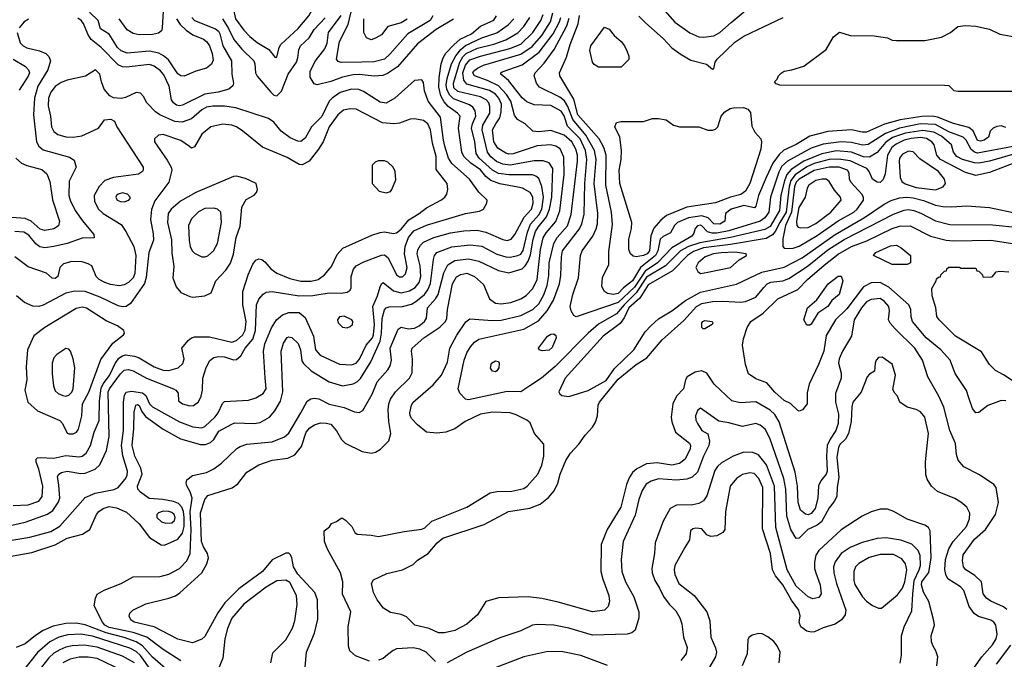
# Model space of a CAD drawing. Extents: x 997028 to 1115134, y 536408 to 618974.
# Tile 389 of 473: x 1058568 to 1065145, y 604168 to 608440. Entities that reach past the tile are written whole.
import ezdxf

# ---------------------------------------------------------------- set-up
doc = ezdxf.new("R2010")
doc.units = 0

msp = doc.modelspace()

# ---------------------------------------------------------------- linework, layer by layer
at = {"layer": '0CON10XD'}
for points in [[(1060275, 608186.2), (1060285, 608188.8), (1060301.8, 608255), (1060312.9, 608275), (1060428.7, 608381.3), (1060498.2, 608465), (1060532.7, 608525), (1060540.8, 608565), (1060530, 608615), (1060505, 608651.9), (1060465, 608674.5), (1060425, 608673.8), (1060275.6, 608614.4), (1060085, 608579), (1060030.8, 608545), (1060005.3, 608515), (1060000.5, 608485), (1060008.8, 608445), (1060065, 608370.4), (1060105, 608327.7), (1060155, 608286.8), (1060230.9, 608240.9), (1060275, 608186.2)], [(1062794.1, 608594.1), (1062945, 608422.1), (1063045, 608351.8), (1063105, 608326.2), (1063135, 608323.2), (1063205, 608332.2), (1063245.2, 608354.8), (1063320.1, 608419.9), (1063469.4, 608545)], [(1059528, 608535), (1059520.5, 608385), (1059515, 608366.2), (1059495, 608350.5), (1059455, 608341.1), (1059365, 608337.5), (1059325, 608347.1), (1059285, 608371.1), (1059232.7, 608445)], [(1061326.9, 608465), (1061309.2, 608435), (1061159.6, 608345), (1061040.8, 608209.2), (1061005, 608177.1), (1060935, 608158.4), (1060853.2, 608156.8), (1060715, 608152.8), (1060695, 608159.4), (1060684.5, 608175), (1060705, 608294.4), (1060761.9, 608408.1), (1060790.8, 608529.2)], [(1058448, 604952), (1058635, 604984.3), (1058775, 605020.7), (1058835, 605056.7), (1059005, 605249.6), (1059072.7, 605277.3), (1059199, 605301), (1059225, 605316.4), (1059272, 605372), (1059285.7, 605395), (1059288.4, 605425), (1059256.6, 605526.6), (1059248.3, 605595), (1059262.1, 605695), (1059260.4, 605885), (1059268.1, 605931.9), (1059278.9, 605951.1), (1059315, 605957.8), (1059387, 605947), (1059409.7, 605929.7), (1059434.6, 605874.6), (1059455, 605853.8), (1059635, 605753.2), (1059725, 605720.6), (1059785, 605714.6), (1059805, 605722.3), (1059873.4, 605786.6), (1059893.8, 605815), (1059923, 605877), (1059935, 605889.2), (1060095, 605899.2), (1060145, 605913.8), (1060195, 605942.7), (1060214.6, 605975), (1060207.5, 606047.5), (1060195.3, 606225), (1060205.3, 606275), (1060248.9, 606381.1), (1060283.6, 606435), (1060322.2, 606467.8), (1060365, 606483.6), (1060435, 606483.9), (1060475, 606450.9), (1060530.3, 606325), (1060544.7, 606235), (1060575, 606199.6), (1060705, 606138.7), (1060785, 606134.1), (1060815, 606146.7), (1060838, 606172), (1060882.9, 606265), (1060924, 606315), (1060931.8, 606335), (1060936.7, 606405), (1060926.6, 606525), (1060957, 606595), (1060974.6, 606654.6), (1060984.1, 606675.9), (1060995, 606684.4), (1061065, 606628.6), (1061115, 606615.7), (1061172.1, 606627.9), (1061209.1, 606650.9), (1061235.2, 606685), (1061246.7, 606725), (1061243.3, 606795), (1061223.3, 606875), (1061226.9, 606903.1), (1061245.6, 606934.4), (1061265.9, 606954.1), (1061335, 606985.7), (1061445, 607015.3), (1061535, 607029), (1061624.1, 607034.1), (1061681.4, 607021.4), (1061795, 606971.1), (1061825, 606965.4), (1061851.1, 606975), (1061875.2, 607004.8), (1061938.4, 607121.6), (1061986.6, 607175), (1061996.7, 607215), (1061994.6, 607255), (1061976.7, 607285), (1061925.7, 607315), (1061895, 607321.9), (1061775, 607343), (1061715, 607365.6), (1061681.5, 607391.5), (1061645, 607436.1), (1061580.8, 607480.8), (1061534, 607525), (1061521.6, 607555), (1061499.5, 607715), (1061509.6, 607795), (1061492.3, 607815), (1061430.3, 607860.3), (1061402.2, 607892.2), (1061381.6, 607931.6), (1061368.3, 607988.3), (1061368.8, 608051.2), (1061382.7, 608145), (1061396.1, 608185), (1061414.5, 608215.5), (1061467.5, 608272.5), (1061511, 608309), (1061586.3, 608345), (1061645, 608396.6), (1061735, 608436.4), (1061753.8, 608465)], [(1059616.2, 608445), (1059638.6, 608408.6), (1059679.8, 608369.8), (1059725, 608338.2), (1059795, 608309.7), (1059815.9, 608295), (1059834.8, 608265), (1059853.7, 608215), (1059860.9, 608169.1), (1059848.3, 608141.7), (1059815, 608116.6), (1059743.8, 608095), (1059667.2, 608062.8), (1059645, 608064.6), (1059625, 608077.1), (1059560.8, 608170.8), (1059529, 608199), (1059496.3, 608216.3), (1059435, 608230.4), (1059285, 608216.8), (1059245, 608230.8), (1059221.1, 608255), (1059165, 608342.9), (1059108.3, 608378.3), (1059091.5, 608435), (1059035, 608490.9)], [(1059775, 605146.2), (1059804.1, 605235), (1059825, 605261.1), (1059987, 605313), (1060025, 605340.8), (1060085, 605416.9), (1060164.2, 605465.8), (1060255, 605496.8), (1060357.8, 605512.2), (1060406, 605534), (1060450, 605590), (1060480.4, 605685), (1060506.4, 605713.6), (1060537.1, 605735), (1060576.7, 605746.7), (1060616, 605746), (1060645, 605737.9), (1060684.3, 605694.3), (1060717.5, 605635), (1060741.7, 605611.7), (1060855.6, 605555.6), (1060915, 605544.2), (1060945, 605552), (1060978.1, 605571.9), (1061033.4, 605626.6), (1061046.5, 605675), (1061033.8, 605756.2), (1061028.8, 605835), (1061034.1, 605875), (1061045.3, 605905), (1061077.1, 605955), (1061171.8, 606045), (1061189.8, 606080.2), (1061192.6, 606172.6), (1061184.5, 606225), (1061189.5, 606245), (1061267.5, 606315), (1061373.7, 606386.3), (1061411.5, 606425), (1061421.5, 606445), (1061425.4, 606505), (1061459.8, 606675), (1061485, 606723.1), (1061515, 606738.1), (1061555, 606746.3), (1061606.4, 606725), (1061665, 606671.1), (1061706.2, 606576.2), (1061745.9, 606545.9), (1061785, 606542.4), (1061848.8, 606551.2), (1061914.4, 606575), (1061951.6, 606598.4), (1061995.6, 606644.4), (1062024.7, 606705), (1062046.7, 606905), (1062065, 606982.5), (1062085, 607017.1), (1062148, 607092), (1062175.8, 607164.2), (1062204, 607405), (1062202.4, 607522.4), (1062178.1, 607578.1), (1062149.2, 607595), (1062113.7, 607603.7), (1062025, 607596.2), (1061865, 607543.5), (1061835, 607542), (1061815, 607548.2), (1061761.6, 607581.6), (1061734.5, 607625), (1061726.5, 607705), (1061747.6, 607745), (1061774, 607785), (1061784.8, 607825), (1061785.2, 607875), (1061769.2, 607915), (1061745, 607941.9), (1061705, 607965.8), (1061555, 608008.1), (1061534.9, 608034.9), (1061527.5, 608085), (1061545, 608136.2), (1061575, 608171.4), (1061645, 608197.2), (1061842.8, 608247.2), (1061915, 608277.2), (1061996.5, 608353.5), (1062050, 608435), (1062063.4, 608475)], [(1061465, 608444.1), (1061350.4, 608375), (1061225, 608278.7), (1061091.8, 608125), (1061025, 608079.7), (1060993.7, 608066.3), (1060935, 608062.5), (1060835, 608073.8), (1060795, 608072.5), (1060725, 608056.5), (1060645, 608026.2), (1060555, 608005.6), (1060535, 608010.8), (1060507.1, 608055), (1060508.2, 608095), (1060544, 608166), (1060605.8, 608245), (1060622.2, 608282.2), (1060630.5, 608355), (1060715, 608467.9)], [(1060905, 604156.2), (1060810.8, 604190.8), (1060773.3, 604225), (1060763.8, 604255), (1060762, 604385), (1060780.6, 604485), (1060723.8, 604603.8), (1060726.7, 604685), (1060711.4, 604745), (1060624.1, 604904.1), (1060603.3, 604955), (1060602.5, 605025), (1060636.4, 605053.6), (1060650, 605075), (1060685, 605087.5), (1060715, 605110), (1060725, 605110), (1060745, 605096.7), (1060786.7, 605055), (1060807.5, 605015), (1060823, 605003), (1060915, 604997.5), (1060965, 604988.1), (1061135, 605022.5), (1061255, 605036.9), (1061275, 605045.7), (1061319.8, 605090.2), (1061555, 605184.4), (1061710.7, 605279.3), (1061755, 605288.5), (1061855, 605290.4), (1061935, 605308.8), (1061957.8, 605325), (1062029.1, 605405), (1062054.5, 605465), (1062069.5, 605525), (1062069.2, 605605), (1062007.5, 605675), (1061977.9, 605747.9), (1061955.5, 605765.5), (1061885, 605801.2), (1061845, 605814.7), (1061725, 605819.3), (1061645, 605805.4), (1061543.6, 605756.4), (1061475, 605706.9), (1061415, 605684.4), (1061355, 605678.9), (1061285, 605685.6), (1061224.7, 605734.7), (1061186.9, 605775), (1061175.6, 605795), (1061174.5, 605815), (1061184.4, 605865), (1061196.9, 605885), (1061329.9, 606000.1), (1061384.8, 606065.2), (1061425, 606152), (1061440.4, 606245), (1061487.8, 606332.2), (1061548.7, 606421.3), (1061575, 606442.2), (1061725, 606430.7), (1061785, 606433.2), (1061915, 606464.7), (1061995, 606504.2), (1062035, 606542.7), (1062068.3, 606601.7), (1062090.5, 606665), (1062101.7, 606731.7), (1062104.8, 606815), (1062134.8, 606945), (1062157.7, 606985), (1062226.2, 607063.8), (1062251.4, 607138.6), (1062294.4, 607495), (1062292.8, 607535), (1062283, 607575), (1062255.6, 607625), (1062205, 607667.9), (1062115, 607700.6), (1062035, 607691.4), (1061995.7, 607695.7), (1061945, 607743.8), (1061893.1, 607773.1), (1061872.7, 607802.7), (1061848.7, 607895), (1061820, 607939.9), (1061765, 607998.9), (1061693, 608033), (1061606.8, 608065), (1061594.7, 608084.7), (1061599.3, 608095), (1061625, 608115.7), (1061665.6, 608135), (1061915, 608209.2), (1061990.1, 608259.9), (1062056.6, 608333.4), (1062113.9, 608425), (1062128, 608485)], [(1065155, 607720), (1065125, 607730.7), (1065095, 607726.8), (1065070, 607715), (1065051.2, 607695), (1065040, 607655), (1065010, 607635), (1064985, 607627.7), (1064965, 607632.3), (1064936.6, 607696.6), (1064909, 607719), (1064805, 607746.1), (1064697.9, 607787.9), (1064665, 607794.3), (1064593.6, 607793.6), (1064448.4, 607771.6), (1064345, 607743), (1064225, 607688.4), (1064195, 607688.6), (1064123.8, 607703.8), (1063965, 607693.5), (1063845, 607661), (1063755, 607605.8), (1063672.8, 607567.2), (1063641.7, 607538.3), (1063599.6, 607480.4), (1063553.5, 607385), (1063503, 607265), (1063485.9, 607194.1), (1063476.2, 607183.8), (1063405, 607198.3), (1063319.5, 607175), (1063282.5, 607145), (1063277.5, 607095), (1063245, 607073.1), (1063205, 607075.3), (1063166, 607116), (1063125, 607130.1), (1063034.7, 607115.3), (1062961.1, 607085), (1062941.8, 607065), (1062914.7, 607015.3), (1062865, 606991.5), (1062846.8, 606975), (1062831.2, 606895), (1062813.9, 606865), (1062714.4, 606785.6), (1062661.8, 606695), (1062601.5, 606648.5), (1062565, 606611.6), (1062533.6, 606603.6), (1062495, 606610.8), (1062473.4, 606623.4), (1062457.2, 606657.2), (1062461.8, 606718.2), (1062502.9, 606805), (1062502.4, 606892.4), (1062527.4, 607072.6), (1062520.2, 607155), (1062483.1, 607335), (1062486, 607535), (1062470.8, 607585), (1062438.7, 607645), (1062297, 607805), (1062269.9, 607909.9), (1062175.5, 608065), (1062173.8, 608085), (1062221.2, 608188.8), (1062243.9, 608273.9), (1062298.8, 608411.2), (1062307, 608467)], [(1062703, 608463), (1062748.6, 608418.6), (1062865.5, 608315), (1062925, 608251.9), (1062986.9, 608206.9), (1063049.8, 608169.8), (1063155, 608142), (1063195, 608110), (1063205, 608112.5), (1063214.2, 608155), (1063225.7, 608175), (1063345, 608289.2), (1063405, 608328.8), (1063666.6, 608453.4)], [(1058625.8, 608444.3), (1058597.5, 608425), (1058563.9, 608385)], [(1059718.5, 608455), (1059735, 608433.4), (1059875, 608378.1), (1059895, 608363.1), (1059904.7, 608345), (1059923.8, 608265), (1059983.6, 608165), (1059985.4, 608075), (1059995.5, 608015), (1059991.7, 607998.3), (1059964.2, 607975), (1059893.8, 607955), (1059805, 607942.1), (1059655, 607868.9), (1059635, 607864.7), (1059615, 607869.2), (1059595, 607883.6), (1059581.8, 607905), (1059565.3, 607995), (1059530.8, 608070.8), (1059509, 608099), (1059465, 608130), (1059435, 608141.2), (1059282.1, 608122.1), (1059255, 608125.2), (1059225, 608137.9), (1059111.3, 608255), (1059045, 608307.8), (1059022.8, 608342.8), (1058995, 608413.6), (1058977.7, 608435), (1058955, 608450.3)], [(1059921.9, 608445), (1059961.4, 608381.4), (1059997.3, 608307.3), (1060052.2, 608242.2), (1060131.5, 608165), (1060139.5, 608145), (1060142.5, 608085), (1060153.5, 608063.5), (1060245, 607956), (1060265.8, 607935.8), (1060285, 607931.2)], [(1060285, 607931.2), (1060317.4, 607962.6), (1060360, 608075), (1060417.1, 608155), (1060426.5, 608185), (1060431.7, 608238.3), (1060442.5, 608265), (1060501.8, 608318.2), (1060535, 608374.6), (1060607.6, 608452.4)], [(1060445.8, 605814.2), (1060488.8, 605891.2), (1060512.9, 605907.1), (1060535, 605911.8), (1060565, 605907.1), (1060635, 605872.2), (1060735, 605849.6), (1060805, 605821.1), (1060835, 605817.1), (1060859.8, 605830.2), (1060921.5, 605938.5), (1060955, 606020), (1061027.8, 606102.2), (1061042.4, 606127.6), (1061050.3, 606165), (1061043.3, 606245), (1061096.6, 606373.4), (1061115, 606387.1), (1061165, 606375.7), (1061205, 606380.4), (1061236.1, 606395), (1061272.2, 606425), (1061284.2, 606445.8), (1061291.6, 606515), (1061344.9, 606575.1), (1061363.5, 606605), (1061400.7, 606749.3), (1061427.5, 606802.5), (1061475, 606831.4), (1061565, 606842.9), (1061635, 606827.2), (1061765.2, 606765.2), (1061835, 606748.2), (1061923.4, 606776.6), (1061945, 606795.3), (1061964.1, 606825.9), (1061979.9, 606870.1), (1061997.8, 606975), (1062013.7, 607025), (1062030, 607055), (1062086.1, 607123.9), (1062107.1, 607175), (1062122.1, 607255), (1062129.1, 607445), (1062105, 607483.1), (1062065, 607497.5), (1062005, 607497), (1061845, 607467.9), (1061795, 607474.8), (1061753.4, 607493.4), (1061715, 607523.8), (1061693.7, 607555), (1061657.1, 607705), (1061662.1, 607735), (1061707.4, 607815), (1061709, 607859), (1061700.8, 607885), (1061682.7, 607905), (1061645, 607924.8), (1061495, 607960.5), (1061468.8, 607985), (1061465.1, 608015), (1061507.4, 608155), (1061528.2, 608191.8), (1061550, 608215), (1061625, 608248.8), (1061735, 608276.1), (1061814.6, 608305.4), (1061895, 608352.9), (1061935, 608393.3), (1061975.2, 608455)], [(1061155, 608443.8), (1061115, 608419.7), (1061026.8, 608393.2), (1060985, 608339.2), (1060945, 608315.7), (1060915, 608306), (1060885, 608318.8), (1060867.5, 608355), (1060866.9, 608445)], [(1062034.6, 607135.4), (1062056.1, 607175), (1062066, 607255), (1062056.4, 607326.4), (1062035, 607378.5), (1062015.5, 607395.5), (1061992.7, 607402.7), (1061835, 607403.6), (1061765, 607413.2), (1061725, 607434.8), (1061636.1, 607515), (1061616.8, 607546.8), (1061608.7, 607625), (1061586.2, 607715), (1061593, 607745), (1061615.7, 607795), (1061610.9, 607830.9), (1061594.5, 607854.5), (1061571.5, 607871.5), (1061465, 607910.9), (1061438.3, 607938.3), (1061421, 607975), (1061416.2, 608005), (1061423.9, 608046.1), (1061452.7, 608145), (1061480.9, 608199.1), (1061515, 608241.5), (1061545, 608267.2), (1061655, 608318.7), (1061755, 608351.7), (1061831.6, 608405), (1061867.5, 608445)], [(1065231.6, 607548.4), (1065045, 607494.8), (1064975, 607482.3), (1064945, 607483.5), (1064866.7, 607505), (1064827.1, 607525), (1064805.4, 607555), (1064791.8, 607605), (1064725, 607660.8), (1064675, 607688.5), (1064600.4, 607699.6), (1064485, 607682.8), (1064397.1, 607652.9), (1064350.8, 607619.2), (1064295, 607552.1), (1064245, 607521.3), (1064205, 607524.5), (1064124.6, 607554.6), (1064025, 607563.4), (1063925.5, 607544.5), (1063805.7, 607494.3), (1063721.5, 607438.5), (1063693.1, 607405), (1063676.7, 607363.3), (1063653.1, 607266.9), (1063643, 607165), (1063580.6, 607059.4), (1063545, 607037.6), (1063315.1, 606984.9), (1063110.7, 606949.3), (1063035, 606925.1), (1062981.2, 606895), (1062881, 606795), (1062755, 606720.7), (1062685.6, 606614.4), (1062604.9, 606535), (1062555, 606475.6), (1062435, 606405.3), (1062364.8, 606345.2), (1062145, 606122.5), (1062054.4, 606045.6), (1061975, 605995.4), (1061915, 605954.6), (1061825, 605956.2), (1061565, 605901.5), (1061546, 605906), (1061507.9, 605945), (1061497.7, 605975), (1061536.9, 606165), (1061555, 606214.3), (1061578.8, 606255), (1061604.8, 606285.3), (1061635, 606307.1), (1061935, 606373.2), (1062032.5, 606427.5), (1062091.7, 606495), (1062132.5, 606567.5), (1062172.8, 606675), (1062182.3, 606732.3), (1062186.1, 606856.1), (1062194.4, 606895), (1062306.4, 607043.6), (1062323, 607077), (1062338.1, 607141.9), (1062342.2, 607345), (1062356, 607505), (1062346.6, 607565), (1062311, 607645), (1062227.9, 607727.9), (1062205, 607798.5), (1062185, 607829.5), (1062115, 607867.2), (1062005, 607871.1), (1061955, 607890.7), (1061925, 607917.7), (1061833.8, 608033.8), (1061794.5, 608064.5), (1061782.2, 608075), (1061781.9, 608085), (1061789.6, 608090.4), (1061925, 608138.6), (1062038.2, 608221.8), (1062130.6, 608345), (1062173.1, 608425), (1062182.8, 608455)], [(1065205, 607591.8), (1064965, 607548.8), (1064944.9, 607554.9), (1064923.2, 607573.2), (1064889.6, 607635), (1064870.3, 607655), (1064775, 607690.9), (1064685, 607739.9), (1064585, 607744.4), (1064445.5, 607715.5), (1064350.9, 607679.1), (1064235, 607605.7), (1064197.4, 607602.6), (1064125, 607619), (1064055, 607624.2), (1063935, 607607.8), (1063855, 607581.2), (1063695.8, 607494.2), (1063659.3, 607460.7), (1063637.9, 607422.1), (1063582.6, 607255), (1063572.5, 607155), (1063545, 607115.8), (1063515, 607093.5), (1063305, 607029.9), (1063224.6, 607014.6), (1063194.4, 607014.4), (1063163, 607023), (1063125, 607063.2), (1063115, 607068.1), (1063095, 607062.7), (1063080, 607045), (1063071.2, 607015), (1063057.1, 606995), (1062924.5, 606915.5), (1062827.7, 606815), (1062745, 606759.5), (1062675, 606653.4), (1062565, 606550.1), (1062285, 606456.2), (1062270, 606465), (1062251.2, 606495), (1062243.8, 606525), (1062262.7, 606605), (1062301.1, 606715), (1062312.9, 606865), (1062325.4, 606895), (1062396, 606995), (1062417.4, 607042.6), (1062426.5, 607076.5), (1062430.5, 607145), (1062405.5, 607345), (1062418.5, 607505), (1062406.5, 607566.5), (1062349.1, 607669.1), (1062262.6, 607772.6), (1062229.7, 607859.7), (1062207.7, 607897.7), (1062175, 607922.6), (1062039, 607989), (1062019.6, 608015), (1062004.6, 608064.6), (1062010.8, 608085), (1062071.5, 608148.5), (1062138.7, 608241.3), (1062222.2, 608397.8), (1062239.2, 608449.2)], [(1065225, 607960), (1064835, 607960), (1064810, 607965), (1064777, 607997), (1064745, 608000), (1063645, 608002.5), (1063621.7, 608011.7), (1063610, 608025), (1063628.3, 608041.7), (1063637.5, 608065), (1063655, 608083.3), (1063675, 608096), (1063725, 608104), (1063805, 608130), (1063955, 608241.2), (1064004.2, 608325.8), (1064043, 608357), (1064114.3, 608334.3), (1064275, 608332.9), (1064365, 608318), (1064395, 608304), (1064425, 608300), (1064615, 608300), (1064725, 608324), (1064785, 608353.8), (1064835, 608393.3), (1064885, 608400), (1064955, 608396.2), (1065045, 608376), (1065115, 608344), (1065291.7, 608311.7)], [(1058551.1, 608355), (1058571.8, 608285), (1058590, 608265), (1058615, 608251.1), (1058700.6, 608230.6), (1058743.2, 608213.2), (1058763.1, 608193.1), (1058772.7, 608165), (1058754.6, 608105), (1058688.8, 607995), (1058666.6, 607915), (1058660.5, 607805), (1058679.6, 607625), (1058695.5, 607595), (1058725, 607570.4), (1058901.3, 607521.3), (1058932.3, 607502.3), (1058945.8, 607455), (1058899.2, 607360.8), (1058896, 607265), (1058903.9, 607233.9), (1058938, 607165), (1058986.3, 607096.3), (1059063.3, 607005), (1059065, 606982.5), (1058985, 606981.4), (1058885, 606944.2), (1058795, 606924.2), (1058735, 606916.5), (1058702.2, 606922.2), (1058675, 606942.9), (1058629.5, 606999.5), (1058595, 607020), (1058535, 607024.2)], [(1062585, 608122.5), (1062435, 608123.3), (1062405, 608141.2), (1062394.2, 608155), (1062377.1, 608235), (1062381.9, 608265), (1062475, 608388.8), (1062505, 608376), (1062538.8, 608335), (1062586, 608295), (1062608, 608265), (1062625, 608227.5), (1062636.2, 608195), (1062636.4, 608173.6), (1062585, 608122.5)], [(1058525, 608175.3), (1058606.6, 608126.6), (1058625.6, 608105.6), (1058632.2, 608085), (1058625, 608061.5), (1058565, 607970)], [(1060314.7, 607694.7), (1060265, 607756), (1060228.9, 607778.9), (1060011, 607851), (1059935, 607863.2), (1059856.8, 607863.2), (1059815, 607855.3), (1059785, 607837.2), (1059715, 607776.9), (1059653.9, 607756.1), (1059605, 607760.2), (1059502.9, 607805), (1059474.2, 607824.2), (1059417.5, 607885), (1059395, 607926.7), (1059375, 607948.8), (1059345, 607952.5), (1059275, 607920), (1059245, 607913.8), (1059195, 607918), (1059170.2, 607930.2), (1059132.5, 607975), (1059113.5, 608025), (1059103.1, 608075), (1059075, 608104), (1059007.4, 608062.6), (1058884.4, 608035.6), (1058845, 608019.4), (1058805, 607993.8), (1058774.8, 607955.2), (1058759.5, 607915), (1058758.6, 607865), (1058774.1, 607795), (1058781.1, 607725), (1058795, 607692.7), (1058822.9, 607672.9), (1058875, 607656.9), (1058925, 607655.8), (1058983.8, 607665), (1059094.2, 607715), (1059135, 607771.2), (1059175.9, 607775.9), (1059201.2, 607761.2), (1059217.1, 607725), (1059392.9, 607455), (1059393.5, 607435), (1059387.5, 607425), (1059362.2, 607407.8), (1059195, 607385.2), (1059137.3, 607365), (1059097.5, 607325), (1059065.4, 607264.6), (1059068.5, 607225), (1059094.6, 607175), (1059126, 607146), (1059245, 607071.1), (1059277.5, 607025), (1059330.8, 606925), (1059342.4, 606865), (1059337.2, 606745), (1059326.1, 606715), (1059295, 606685.4), (1059265, 606668.9), (1059235, 606662.7), (1059175, 606671.6), (1059137.1, 606685), (1059098.6, 606705), (1059078.1, 606725), (1059048.6, 606795), (1059025, 606809.6), (1058985, 606822.5), (1058915, 606825.3), (1058861.3, 606808.7), (1058835.8, 606785), (1058822.5, 606725), (1058805, 606710.6), (1058785, 606714.4), (1058747.6, 606747.6), (1058625, 606788.2), (1058535, 606856.2)], [(1058515, 605064.7), (1058605, 605082.8), (1058752.9, 605137.1), (1058788.8, 605161.2), (1058824.6, 605215), (1058836, 605244), (1058828.5, 605331.5), (1058820.8, 605389.2), (1058830, 605405), (1058847.5, 605415), (1058885, 605424), (1058975, 605409.7), (1059005, 605410.4), (1059072.6, 605437.4), (1059103.8, 605466.2), (1059146.6, 605563.4), (1059166.3, 605655), (1059159.7, 605955), (1059168.1, 605975), (1059240.7, 606075), (1059265, 606098.4), (1059295, 606103.5), (1059325, 606094.1), (1059414.8, 606044.8), (1059595.7, 605975), (1059611.4, 605965), (1059625.7, 605945), (1059629.2, 605895), (1059655, 605873.6), (1059705, 605860.4), (1059727.7, 605862.3), (1059762.4, 605887.6), (1059780.5, 605925), (1059787.9, 605965), (1059790.4, 606045), (1059812.3, 606117.7), (1059836.9, 606163.1), (1059865, 606183.7), (1059895, 606191.3), (1059935, 606187.8), (1059995, 606168.2), (1060015, 606171.2), (1060043.8, 606195), (1060073.7, 606245), (1060124.8, 606305), (1060142.7, 606365), (1060149.8, 606535), (1060165, 606572.2), (1060195, 606605.6), (1060215, 606618.9), (1060255, 606625.4), (1060435, 606596.2), (1060525, 606597.3), (1060635, 606614.5), (1060715, 606612.5), (1060755, 606620), (1060775, 606633.3), (1060781.2, 606648.8), (1060782.5, 606725), (1060797, 606773), (1060815, 606796.5), (1060867.4, 606822.6), (1060985, 606867.9), (1061005, 606870), (1061028.3, 606848.2), (1061085, 606735.5), (1061105, 606722.7), (1061125, 606722.7), (1061145, 606742), (1061155.3, 606784.7), (1061137.4, 606875), (1061143.3, 606925), (1061165.6, 606985), (1061200.2, 607029.8), (1061285, 607066.8), (1061545, 607144.7), (1061639.4, 607160.6), (1061666, 607175), (1061688, 607215), (1061690, 607235), (1061635, 607286.7), (1061571.8, 607375), (1061455, 607479.3), (1061432.8, 607515), (1061408.4, 607595), (1061397.7, 607635), (1061379, 607789), (1061295.9, 607895), (1061271.9, 607965), (1061265, 608020), (1061255, 608037.5), (1061205, 608033.8), (1061072.9, 607915), (1061015, 607881.5), (1060975, 607888.5), (1060865, 607959.2), (1060832.6, 607972.6), (1060785, 607974.7), (1060707.6, 607952.4), (1060655, 607916.2), (1060635.3, 607895), (1060586.1, 607793.9), (1060516.9, 607725), (1060475, 607647.5), (1060445, 607626.2), (1060425, 607627.7), (1060375, 607651.2), (1060314.7, 607694.7)], [(1058525, 605196), (1058625, 605199.5), (1058696.5, 605225), (1058718.7, 605255), (1058722.2, 605325), (1058695, 605437.5), (1058676.7, 605485), (1058677.5, 605505), (1058686.7, 605513.3), (1058704.2, 605515.8), (1058795, 605511.3), (1058875, 605528.4), (1058965, 605519.4), (1058985.6, 605524.4), (1059010.7, 605545), (1059041.6, 605595), (1059065, 605684.3), (1059097.5, 605762.5), (1059101.3, 605895), (1059111.3, 605978.7), (1059125, 606007.2), (1059167.6, 606062.4), (1059205.6, 606144.4), (1059230.3, 606179.7), (1059254.2, 606195.8), (1059275, 606200.9), (1059335, 606192), (1059365, 606180.7), (1059465, 606121.6), (1059525, 606098.8), (1059564.1, 606095.9), (1059625.3, 606114.7), (1059656.5, 606143.5), (1059665.5, 606175), (1059651.4, 606245), (1059692.2, 606297.8), (1059715, 606315.8), (1059735, 606321.4), (1059835, 606321.1), (1059985, 606286.4), (1060015, 606297.4), (1060058.9, 606335), (1060074.8, 606365.2), (1060079.8, 606425), (1060058.4, 606535), (1060057.3, 606625), (1060093.2, 606736.8), (1060125, 606807.1), (1060146, 606834), (1060165, 606841.8), (1060185, 606837.9), (1060205, 606823.6), (1060246.2, 606775), (1060285, 606746.7), (1060371.7, 606711.7), (1060445, 606692.6), (1060515, 606692.8), (1060560.6, 606705), (1060604.5, 606735), (1060650.3, 606790.3), (1060688.8, 606871.2), (1060726.5, 606913.5), (1060919.8, 607000.2), (1060975, 607019.4), (1061005, 607023.3), (1061065, 607010.8), (1061085, 607015.3), (1061115, 607040.7), (1061166.6, 607103.4), (1061236.8, 607145), (1061285, 607183.8), (1061385, 607235.6), (1061408.6, 607255), (1061421.4, 607275), (1061427.8, 607305), (1061422.5, 607345), (1061349.1, 607439.1), (1061349, 607525), (1061324.6, 607614.6), (1061311, 607705), (1061294.2, 607744.2), (1061265, 607767.2), (1061205, 607778.2), (1061175, 607774.6), (1061105, 607748.8), (1061066.1, 607743.9), (1060991.3, 607751.3), (1060815, 607841.3), (1060775, 607845.3), (1060730, 607835), (1060692.8, 607805), (1060634.7, 607725), (1060593.8, 607625), (1060562.7, 607575), (1060500.8, 607495), (1060455, 607470), (1060435, 607473.1), (1060355, 607519.6), (1060189.3, 607589.3), (1060058, 607695), (1060015, 607723.6), (1059984.6, 607735.4), (1059925, 607742.1), (1059844, 607725), (1059784.4, 607675), (1059735, 607590), (1059715, 607582.5), (1059702.9, 607592.9), (1059645, 607632.2), (1059525, 607671.9), (1059495, 607667.5), (1059468.8, 607645), (1059468, 607625), (1059552.1, 607502.1), (1059579.2, 607455), (1059582.9, 607435), (1059563.3, 607355), (1059470.9, 607229.1), (1059447.6, 607172.4), (1059442.5, 607105), (1059460.1, 607010.1), (1059461.9, 606968.1), (1059431.4, 606885), (1059411.7, 606718.3), (1059401.8, 606678.2), (1059308.5, 606545), (1059278.8, 606525), (1059255, 606522.2), (1059225, 606528.4), (1059105, 606586.8), (1059005, 606624.8), (1058935, 606626.8), (1058875, 606612.9), (1058725, 606532.5), (1058695, 606524.6), (1058655, 606527.3), (1058600.7, 606550.7), (1058546.7, 606595)], [(1062686.6, 606856.6), (1062665, 606860), (1062647.5, 606875), (1062637.7, 606905), (1062637.7, 606975), (1062655.4, 607045), (1062656.4, 607085), (1062576.5, 607346.5), (1062571.6, 607435), (1062584.7, 607505), (1062588.3, 607568.3), (1062576, 607655), (1062544, 607725), (1062555, 607752.5), (1062585, 607760), (1062735, 607760), (1062795, 607778.8), (1062835, 607780), (1062885, 607770), (1062935, 607736.2), (1062975, 607723.8), (1063105, 607723.8), (1063165, 607702), (1063195, 607702), (1063215, 607708.8), (1063231.2, 607725), (1063252.9, 607795), (1063278, 607825), (1063313.8, 607846.2), (1063335, 607851.1), (1063402.7, 607852.7), (1063431.7, 607841.7), (1063448.9, 607818.9), (1063458.8, 607728.8), (1063479.2, 607689.2), (1063518.8, 607645), (1063523.8, 607625), (1063518.6, 607575), (1063444.7, 607345), (1063415, 607293.9), (1063385, 607272.5), (1063315, 607254.7), (1063215, 607216.5), (1063025, 607188), (1062888.9, 607131.1), (1062849.7, 607100.3), (1062803, 607047), (1062784.6, 606995.4), (1062774.1, 606895), (1062760.2, 606875), (1062735, 606863.9), (1062686.6, 606856.6)], [(1065255, 607499.5), (1065045, 607419.2), (1064955, 607398.1), (1064885, 607418.2), (1064719.4, 607505), (1064693.6, 607535), (1064677.2, 607605), (1064660, 607625), (1064625.3, 607645.3), (1064585, 607652.3), (1064522.9, 607647.1), (1064475, 607634.9), (1064421.6, 607608.4), (1064394.4, 607585), (1064364.5, 607535), (1064349.1, 607410.9), (1064335, 607372.2), (1064315, 607352.1), (1064295, 607354.6), (1064264.3, 607375), (1064242.5, 607425), (1064226, 607446), (1064115, 607496.9), (1064038.4, 607508.4), (1063975, 607504.9), (1063875, 607479.8), (1063825, 607457), (1063747.4, 607402.6), (1063718.5, 607365), (1063707.6, 607325), (1063688.2, 607155), (1063644.4, 607085.6), (1063615.3, 607024.7), (1063597.4, 607002.6), (1063555, 606978.1), (1063315, 606939), (1063135, 606915.3), (1063068.2, 606891.8), (1063027.6, 606865), (1062928.5, 606761.5), (1062765, 606668.7), (1062709.2, 606580.8), (1062636.2, 606515), (1062605, 606448.2), (1062579.9, 606410.1), (1062465, 606327.1), (1062211.1, 606045), (1062168.8, 605955), (1062175, 605940), (1062188.8, 605928.8), (1062235, 605924.2)], [(1064685, 607303.2), (1064736.7, 607323.3), (1064753.1, 607345), (1064745.5, 607375), (1064705.4, 607425), (1064581.1, 607511.1), (1064535, 607557.1), (1064505, 607561.8), (1064465, 607541.5), (1064445.4, 607515), (1064442, 607495), (1064448.8, 607385), (1064459.3, 607359.3), (1064483.1, 607343.1), (1064555, 607320), (1064685, 607303.2)], [(1058541.9, 607515), (1058578.8, 607481.2), (1058615, 607465.4), (1058715, 607439.3), (1058749.6, 607409.6), (1058769.4, 607359.4), (1058786.8, 607236.8), (1058833.8, 607095), (1058826.2, 607063.8), (1058795, 607041.8), (1058735, 607030.9), (1058705, 607040.6), (1058643.5, 607093.5), (1058605, 607112.4), (1058515, 607117.8)], [(1061015, 607283.8), (1061045, 607293.3), (1061053.9, 607306.1), (1061079.3, 607370.7), (1061076.7, 607425), (1061063.3, 607455), (1061027.5, 607487.5), (1061005, 607496.2), (1060962.5, 607497.5), (1060941.7, 607488.3), (1060922.5, 607467.5), (1060922.5, 607345), (1060970, 607295), (1061015, 607283.8)], [(1063695, 606912.2), (1063735, 606914.7), (1063775, 606927.4), (1063895, 606999.4), (1064035, 607096.5), (1064140, 607155), (1064161.6, 607175), (1064204.7, 607235), (1064204.7, 607255), (1064193.9, 607275), (1064118.8, 607355), (1064110.5, 607375), (1064109.1, 607415), (1064097.5, 607435), (1064042, 607455), (1063975, 607455.4), (1063875, 607433.3), (1063775, 607375.1), (1063754.9, 607355), (1063744.3, 607325), (1063723.4, 607155), (1063682.9, 607065), (1063666, 606976), (1063664.4, 606924.4), (1063675, 606914), (1063695, 606912.2)], [(1059725, 606586.5), (1059805, 606594.4), (1059846, 606615), (1059877.1, 606695), (1059944.2, 606765.8), (1059975.2, 606814.7), (1059996.8, 606873.2), (1060013.5, 606985), (1060039.7, 607060.3), (1060052, 607188), (1060080.9, 607239.1), (1060135, 607268.8), (1060150, 607285), (1060156.2, 607305), (1060147.5, 607345), (1060075, 607380), (1060015, 607394.3), (1059995, 607393.1), (1059744.3, 607285.7), (1059642.8, 607227.2), (1059579.5, 607175), (1059560, 607145), (1059554.7, 607084.7), (1059581.3, 606968.7), (1059583.6, 606883.6), (1059598.3, 606791.7), (1059590.8, 606715), (1059612, 606655), (1059645, 606618), (1059705, 606590), (1059725, 606586.5)], [(1063785, 607048.5), (1063835, 607052.2), (1063885, 607077.5), (1063986.9, 607155), (1064054.5, 607235), (1064050.5, 607255), (1064010.9, 607300.9), (1063975, 607359.2), (1063955, 607374.2), (1063925, 607374.7), (1063885.7, 607365), (1063839.1, 607335), (1063827.9, 607315), (1063813.9, 607255), (1063772.3, 607185), (1063756.2, 607095), (1063759.6, 607065), (1063767.1, 607055), (1063785, 607048.5)], [(1059265, 607223.8), (1059296.4, 607233.6), (1059306, 607245), (1059305.8, 607255), (1059287.5, 607275), (1059255, 607283.3), (1059226.2, 607275), (1059214.2, 607265), (1059209.2, 607255), (1059219.2, 607235), (1059240, 607225), (1059265, 607223.8)], [(1062235, 605924.2), (1062365, 605963.8), (1062485, 606030.6), (1062540, 606110), (1062669.8, 606235), (1062746.6, 606355), (1062785, 606398.2), (1062835, 606441.6), (1062925, 606495.3), (1063016.2, 606565), (1063115, 606619.5), (1063355, 606674.1), (1063525, 606753), (1063675, 606786.6), (1063795, 606849.2), (1064015, 607005.9), (1064211.2, 607118.8), (1064342.2, 607207.8), (1064388.5, 607231.5), (1064445, 607250.7), (1064494.8, 607255.2), (1064535, 607250.6), (1064605, 607233), (1064685, 607200.7), (1064735, 607191.9), (1064795, 607188.8), (1064895, 607197.5), (1065045, 607185.3), (1065235, 607146.3)], [(1059805, 606855.6), (1059825, 606863.5), (1059862.9, 606895), (1059889.1, 606945), (1059916.4, 607085), (1059911.4, 607155), (1059888.8, 607175), (1059865, 607181.5), (1059805, 607178.5), (1059762.6, 607157.4), (1059715, 607108.6), (1059696.2, 607065), (1059700.4, 606965), (1059707.1, 606925), (1059720, 606895), (1059735, 606880), (1059785, 606856.7), (1059805, 606855.6)], [(1063899.1, 605245), (1063881.2, 605175), (1063855, 605140.7), (1063835, 605133.5), (1063816.4, 605136.4), (1063784.2, 605164.2), (1063767.8, 605215), (1063763.2, 605325), (1063747.2, 605417.2), (1063641.2, 605755), (1063612.8, 605802.8), (1063581, 605831), (1063485, 605887.1), (1063381.4, 605881.4), (1063324, 605895), (1063205.7, 606005), (1063158.3, 606078.3), (1063125.4, 606095.4), (1063080, 606085), (1063027.5, 606055), (1063015.7, 606035), (1063002.5, 605975), (1062955, 605925.7), (1062929.6, 605875), (1062919.7, 605785), (1062923.1, 605753.1), (1062949.5, 605685), (1063042.1, 605612.1), (1063049.4, 605595), (1063046.9, 605573.1), (1063012.7, 605505), (1062975, 605476.1), (1062925, 605464.7), (1062825, 605480.3), (1062755, 605472.8), (1062689.9, 605440.1), (1062662.1, 605415), (1062639, 605381), (1062621.2, 605335), (1062582.4, 605185), (1062492, 605035), (1062451.5, 604935), (1062449.6, 604755), (1062462.1, 604702.1), (1062503.6, 604595), (1062507.5, 604555), (1062498.3, 604521.7), (1062473.7, 604496.3), (1062395, 604484.6), (1062165, 604550.4), (1062055, 604573.6), (1061965, 604584.4), (1061765, 604578.8), (1061682.5, 604555), (1061625.8, 604465), (1061555, 604402.2), (1061475, 604360.9), (1061405.5, 604345.5), (1061365.4, 604345.4), (1061303, 604373), (1061206.7, 604395), (1061152.5, 604452.5), (1061116.6, 604466.6), (1061045, 604480.6), (1060998.9, 604508.9), (1060955.7, 604565), (1060930.6, 604615), (1060916.9, 604675), (1060932.1, 604697.9), (1061019.7, 604740.3), (1061125.5, 604764.5), (1061195, 604800), (1061225, 604830), (1061295.3, 604874.7), (1061357.3, 604945), (1061395, 604976.1), (1061671.3, 605068.7), (1061834, 605155), (1061975, 605176.8), (1062045, 605204.5), (1062101.2, 605248.8), (1062137.6, 605292.4), (1062162.1, 605345), (1062178.5, 605405), (1062215, 605495.8), (1062246.4, 605543.6), (1062302.5, 605605), (1062345.7, 605664.3), (1062395, 605717.8), (1062415, 605751.4), (1062426.8, 605793.2), (1062432.9, 605865), (1062441.2, 605885), (1062565, 606037.8), (1062685, 606136.2), (1062757.7, 606182.3), (1062858.3, 606301.7), (1063005, 606430.8), (1063089.2, 606525), (1063125, 606545.2), (1063195, 606556.6), (1063265, 606559.6), (1063385, 606553.2), (1063415, 606558.5), (1063485, 606587.5), (1063538, 606652), (1063560, 606675), (1063585, 606687.6), (1063665, 606696.6), (1063705, 606711), (1063828.5, 606791.5), (1063967, 606903), (1064075, 606971.2), (1064405, 607139.8), (1064475, 607168.3), (1064505, 607171.3), (1064541.4, 607165), (1064587.7, 607147.7), (1064685, 607095.3), (1064781.3, 607071.3), (1065065, 607070.3), (1065241.2, 607051.2)], [(1058396.5, 604836.5), (1058648, 604882), (1058805, 604932.6), (1058885, 604977.1), (1058987.4, 605002.6), (1059035.4, 605034.6), (1059081.2, 605135), (1059097.3, 605155), (1059125, 605175.9), (1059165, 605187.9), (1059215, 605180.3), (1059281.3, 605151.3), (1059365, 605072.3), (1059435, 604981.8), (1059511.7, 604931.7), (1059535, 604930), (1059625, 604969.7), (1059655, 605010), (1059666.1, 605053.9), (1059666.5, 605115), (1059661.9, 605155), (1059649.8, 605185), (1059627.7, 605207.7), (1059595, 605222.2), (1059524.1, 605235.9), (1059431.7, 605241.7), (1059375, 605284.3), (1059357.5, 605305), (1059354.6, 605325), (1059385.3, 605405), (1059376, 605445), (1059337.4, 605525), (1059320, 605595), (1059331.2, 605708.8), (1059332.2, 605817.8), (1059342.7, 605865), (1059355, 605870), (1059365, 605861.9), (1059383, 605823), (1059408.5, 605788.5), (1059525.5, 605705.5), (1059641.4, 605641.4), (1059775, 605602), (1059808.3, 605601.7), (1059843.1, 605616.9), (1059863.5, 605636.5), (1059898.2, 605691.8), (1059985, 605738.8), (1060005, 605746.2), (1060135, 605743.8), (1060175, 605750), (1060236, 605784), (1060272.7, 605827.3), (1060309, 605891), (1060326.3, 605953.7), (1060314.8, 606225.2), (1060329.9, 606280.1), (1060355, 606317.3), (1060365, 606321.8), (1060385, 606317.5), (1060427.4, 606277.4), (1060443.9, 606235), (1060452, 606162), (1060463.4, 606143.4), (1060514.5, 606095), (1060635, 606020), (1060725, 605995.4), (1060795, 606007.3), (1060825, 606024), (1060845, 606043.9), (1060912.9, 606155), (1060975, 606293.6), (1060984.9, 606345), (1060989.4, 606445), (1061005, 606502.2), (1061015.3, 606514.7), (1061035, 606522.5), (1061125, 606525.2), (1061185, 606540.7), (1061215, 606558.1), (1061271.1, 606605), (1061293.5, 606636.5), (1061311.2, 606678.8), (1061331, 606839), (1061338.9, 606865), (1061354.5, 606885), (1061455, 606921.9), (1061577, 606937), (1061655, 606926.6), (1061754.1, 606874.1), (1061815, 606856.2), (1061845, 606852.8), (1061895, 606864.2), (1061915, 606874.7), (1061930.8, 606899.2), (1061960.3, 607019.7), (1061980.1, 607075), (1062034.6, 607135.4)], [(1065155, 605893.5), (1065123.6, 605896.4), (1065035, 605862.9), (1064975, 605816), (1064955, 605814), (1064932, 605842), (1064908.6, 605915), (1064893.4, 605963.4), (1064816.2, 606076.2), (1064782.5, 606165), (1064721.5, 606235), (1064623.1, 606315), (1064532.5, 606425), (1064521.8, 606455), (1064519.6, 606505), (1064506.2, 606535), (1064372.7, 606652.7), (1064315, 606684.2), (1064255, 606681.8), (1064205, 606655.9), (1064092.2, 606507.8), (1064017.1, 606435), (1063955, 606330), (1063938.6, 606225), (1063903.8, 606136.2), (1063841.5, 606005), (1063827.3, 605947.3), (1063828.8, 605875), (1063796.1, 605833.9), (1063775, 605826.2), (1063765, 605828.8), (1063717.3, 605877.3), (1063675, 605897.5), (1063611.8, 605951.8), (1063558.8, 606015), (1063485, 606040.6), (1063435, 606074), (1063415, 606137.5), (1063395.6, 606265), (1063402.4, 606307.6), (1063426.5, 606385), (1063451.9, 606425), (1063535, 606480.5), (1063632.5, 606575), (1063765, 606638.7), (1063831.2, 606705), (1063940.7, 606799.3), (1064035, 606874.8), (1064125, 606924.4), (1064226.5, 606963.5), (1064395, 607045.2), (1064445, 607060), (1064515, 607062.3), (1064652.9, 606995), (1064756.5, 606966.5), (1064805, 606961.9), (1065055, 606967.6), (1065245, 606939.2)], [(1063115, 606745.6), (1063165, 606753.8), (1063315.8, 606784.2), (1063373.8, 606836.2), (1063422.5, 606865), (1063420, 606875), (1063345, 606886.4), (1063252.8, 606882.8), (1063201.2, 606875), (1063146, 606855), (1063098.8, 606815), (1063084.6, 606784.6), (1063097.2, 606757.2), (1063115, 606745.6)], [(1064495, 606803.8), (1064395.5, 606805.5), (1064270, 606865), (1064286.2, 606885), (1064385, 606930), (1064425, 606933.3), (1064456.6, 606916.6), (1064517.5, 606865), (1064517.5, 606815), (1064495, 606803.8)], [(1065295, 605966.5), (1065138.8, 606068.8), (1065086.6, 606096.6), (1065045, 606136), (1064992.4, 606222.4), (1064819.2, 606325), (1064708.8, 606435), (1064695, 606457.5), (1064688, 606515), (1064662.5, 606595), (1064661.2, 606645), (1064690, 606695), (1064691.7, 606708.3), (1064705, 606720), (1064718.3, 606721.7), (1064720, 606735), (1064745, 606760), (1064758.3, 606761.7), (1064760, 606775), (1064775, 606787.5), (1064845, 606787.5), (1064855, 606780), (1064955, 606780), (1064961.7, 606761.7), (1064975, 606760), (1065000, 606735), (1065001.7, 606721.7), (1065055, 606720), (1065066.4, 606723.6), (1065090, 606755), (1065115, 606760), (1065176.1, 606756.1)], [(1063825, 606398.8), (1063806, 606435), (1063830.8, 606515), (1063891.9, 606568.1), (1063968.8, 606675), (1064035, 606726), (1064055, 606726.7), (1064065.7, 606695), (1064041.9, 606605), (1063992.5, 606565), (1063965, 606524.4), (1063900.3, 606479.7), (1063855, 606406.2), (1063845, 606400), (1063825, 606398.8)], [(1065160.8, 604500.8), (1065139.2, 604519.2), (1065055, 604555.5), (1065025, 604575.6), (1065003.5, 604605), (1064991.5, 604685), (1064948.3, 604728.3), (1064886.9, 604765), (1064873.1, 604785), (1064864.7, 604825), (1064870.9, 604865), (1064945, 604971.1), (1065018.8, 605035), (1065085.4, 605134.6), (1065106.9, 605215), (1065090, 605315), (1065075, 605335.7), (1064979.8, 605399.8), (1064875, 605454.4), (1064837.7, 605497.7), (1064824.6, 605535), (1064819.5, 605609.5), (1064781.3, 605695), (1064741.2, 605851.2), (1064708.5, 605925), (1064634, 606054), (1064597.7, 606165), (1064546.7, 606245), (1064415, 606374.6), (1064382.7, 606412.7), (1064372, 606435), (1064377.9, 606495), (1064372.6, 606525), (1064345, 606558.1), (1064315, 606578.1), (1064255, 606571.6), (1064225, 606555.3), (1064190, 606515), (1064141.1, 606435), (1064124.7, 606325), (1064063.1, 606225), (1064040.7, 606175), (1064037.3, 606145), (1064055, 606080), (1064055.9, 606045), (1064016.2, 605943.8), (1064017.5, 605885), (1064036.2, 605805), (1064035, 605743.3), (1064020.3, 605695), (1063981.3, 605638.7), (1063962.3, 605595), (1063956.1, 605525), (1063962, 605425), (1063955.8, 605404.2), (1063920, 605360), (1063903.4, 605326.6), (1063899.1, 605245)], [(1058895, 605673.3), (1058925, 605674.4), (1058948, 605685), (1058961.4, 605705), (1058983.1, 605795), (1058988.2, 605875), (1059029, 605951), (1059109.2, 606170.8), (1059189.9, 606280.1), (1059261.2, 606335), (1059266.7, 606345), (1059263.6, 606363.6), (1059221.2, 606395), (1059145, 606429.5), (1059015, 606513.6), (1058985, 606518.9), (1058945, 606510.4), (1058735.8, 606385), (1058662.6, 606327.4), (1058620.9, 606235), (1058610.9, 606120.9), (1058615.4, 606035), (1058603.1, 605965), (1058622.5, 605885), (1058687.4, 605827.4), (1058835, 605761.9), (1058852.8, 605742.8), (1058885, 605679.2), (1058895, 605673.3)], [(1060755, 606382), (1060775, 606390), (1060790, 606405), (1060793.6, 606423.6), (1060786.7, 606435), (1060735, 606460), (1060703.3, 606455), (1060690, 606435), (1060694, 606415), (1060725, 606386), (1060755, 606382)], [(1063145, 606374), (1063132.5, 606375), (1063124.4, 606384.4), (1063124.2, 606414.2), (1063132, 606425), (1063145, 606430), (1063192.5, 606425), (1063197.5, 606415), (1063192.5, 606405), (1063145, 606374)], [(1062057, 606227), (1062036.7, 606235), (1062034, 606245), (1062094.2, 606325), (1062115, 606338.6), (1062135, 606340.8), (1062150, 606330), (1062152, 606315), (1062125, 606250), (1062105, 606231.5), (1062057, 606227)], [(1058875, 605926.2), (1058895, 605932.9), (1058915, 605952.5), (1058925.3, 605975), (1058935.4, 606115), (1058925.4, 606175.4), (1058907.1, 606225), (1058895, 606239.2), (1058875, 606244.2), (1058815, 606204), (1058795, 606181.2), (1058784.6, 606145), (1058785.5, 606075), (1058792.5, 605995), (1058805, 605960.8), (1058824, 605944), (1058855, 605929.6), (1058875, 605926.2)], [(1064945.4, 604115), (1064994.8, 604185.2), (1065065, 604264.6), (1065091.1, 604305), (1065097.4, 604335), (1065087.5, 604395), (1065074.6, 604415), (1065055, 604430), (1064973.4, 604453.4), (1064943.4, 604473.4), (1064911.2, 604521.2), (1064875, 604626.7), (1064851.3, 604651.3), (1064768.1, 604705), (1064753.4, 604733.4), (1064747.1, 604767.1), (1064752.2, 604835), (1064773.9, 604906.1), (1064802.5, 604955), (1064891.5, 605055), (1064913.1, 605105), (1064914.6, 605145), (1064893.6, 605183.6), (1064855, 605218.5), (1064815, 605242.5), (1064698.7, 605288.7), (1064658, 605325), (1064630.5, 605370.5), (1064620.5, 605400.5), (1064618.8, 605485), (1064625.6, 605554.4), (1064637.8, 605675), (1064614.4, 605785), (1064585, 605820), (1064555, 605835.7), (1064495, 605852), (1064446.7, 605885), (1064432.5, 605925), (1064413.3, 605945), (1064400.7, 605970.7), (1064418.8, 606065), (1064395, 606140), (1064330, 606185), (1064305, 606182.5), (1064290, 606165), (1064283.3, 606145), (1064278.3, 606091.7), (1064245, 606073.3), (1064228.8, 606055), (1064187.8, 605952.2), (1064132.9, 605885), (1064125.4, 605855), (1064122.8, 605757.2), (1064104.8, 605675.2), (1064085, 605639.2), (1064049.3, 605605), (1064037.5, 605585), (1064025.2, 605515), (1064039.7, 605385), (1064028.1, 605315), (1064025.7, 605255), (1064008.7, 605221.3), (1063975, 605178.6), (1063924.8, 605085.2), (1063895.9, 605064.1), (1063831.8, 605035), (1063775, 604976.5), (1063755, 604975.6), (1063718.2, 605035), (1063693.1, 605123.1), (1063685.2, 605304.8), (1063671.6, 605375), (1063578, 605645), (1063546.7, 605705), (1063515, 605731.1), (1063485, 605743.5), (1063395, 605722.5), (1063305, 605748.1), (1063238.3, 605758.3), (1063115, 605846), (1063095, 605830), (1063081.2, 605795), (1063084.2, 605765), (1063095, 605743.8), (1063125, 605696.7), (1063164, 605674), (1063175.5, 605625.5), (1063170.8, 605595), (1063134.8, 605525.2), (1063095, 605418.1), (1063060, 605385), (1063025, 605370.6), (1062955.2, 605364.8), (1062835, 605374.2), (1062785, 605358.4), (1062752.2, 605337.8), (1062725.3, 605295), (1062703.5, 605235), (1062678.7, 605131.3), (1062599.6, 604955), (1062584.6, 604835), (1062589.6, 604755), (1062614.6, 604685), (1062670.4, 604585), (1062704.4, 604484.4), (1062702.5, 604445), (1062678.3, 604361.7), (1062655.9, 604344.1), (1062625, 604335.8), (1062395, 604328.8), (1062235, 604376.2), (1062136.6, 604396.6), (1062025, 604400), (1061993.8, 604395), (1061915, 604357.8), (1061775, 604312.2), (1061554, 604216), (1061424.1, 604144.1)], [(1061745, 606088.8), (1061725, 606091.2), (1061712.3, 606112.3), (1061720, 606145), (1061745, 606160.8), (1061765, 606156), (1061770, 606145), (1061768, 606115), (1061755, 606093.8), (1061745, 606088.8)], [(1059645, 604158), (1059525, 604232.5), (1059416.5, 604316.5), (1059325, 604347.8), (1059165, 604380.4), (1059136.9, 604395), (1059119.8, 604415), (1059065.8, 604525), (1059073.9, 604576.1), (1059086.1, 604603.9), (1059130.9, 604629.1), (1059245, 604674.4), (1059325, 604718.6), (1059505, 604721.1), (1059565, 604736.7), (1059635.6, 604774.4), (1059683.2, 604825), (1059705.7, 604874.3), (1059713, 605035), (1059707.3, 605152.7), (1059718.8, 605245), (1059706.5, 605286.5), (1059683.6, 605326.4), (1059678.8, 605345), (1059685, 605367.5), (1059722.5, 605395), (1059815, 605414.6), (1059865, 605439.5), (1059915, 605477.5), (1060017.1, 605575), (1060040.6, 605589.4), (1060085, 605603.9), (1060255, 605620.9), (1060335.6, 605654.4), (1060365, 605678.2), (1060445.8, 605814.2)], [(1064694, 604125), (1064700, 604185), (1064688, 604225), (1064668.6, 604255), (1064658.9, 604285), (1064655.7, 604324.3), (1064662.4, 604347.6), (1064677.8, 604395), (1064674.5, 604424.5), (1064640.5, 604555), (1064605, 604617.1), (1064591.4, 604665), (1064595, 604685.9), (1064641.3, 604748.7), (1064655.2, 604845), (1064650.4, 605025), (1064638.2, 605048.2), (1064615, 605064.5), (1064495, 605103.6), (1064406.2, 605155), (1064365, 605170.6), (1064315, 605170.6), (1064255, 605152.2), (1064195, 605124.4), (1064055, 605032.9), (1063905.3, 604894.7), (1063885.9, 604864.1), (1063876.2, 604816.2), (1063877.3, 604775), (1063885.7, 604745.7), (1063915.3, 604665), (1063922.5, 604605), (1063905, 604580.5), (1063865, 604571.5), (1063835, 604584.6), (1063755, 604657.2), (1063694.8, 604765), (1063618.2, 605048.2), (1063610.5, 605325), (1063555.8, 605465.8), (1063503.6, 605533.6), (1063465, 605549.1), (1063405, 605550.8), (1063334.7, 605525.3), (1063255, 605480.5), (1063228.2, 605455), (1063212, 605428), (1063158.6, 605258.6), (1063135, 605225.6), (1063105, 605207.5), (1063065, 605200.4), (1062955, 605197.1), (1062913.8, 605175), (1062865, 605091.2), (1062813.1, 604945), (1062808.5, 604875), (1062791.4, 604775), (1062792.9, 604745), (1062809.4, 604695), (1062842.4, 604642.4), (1062867.6, 604587.6), (1062906.3, 604536.3), (1062951.1, 604491.1), (1062977.5, 604445), (1062990.9, 604405), (1063002.9, 604315), (1063026.3, 604246.3), (1063019.5, 604205), (1062985, 604160)], [(1064448.9, 604141.1), (1064458.9, 604195), (1064458.5, 604325), (1064475, 604385.8), (1064527.4, 604492.6), (1064533.3, 604603.3), (1064542.3, 604695), (1064576.7, 604765), (1064584, 604795), (1064581.8, 604861.8), (1064570.4, 604895), (1064526.2, 604936.2), (1064453.7, 604963.7), (1064355, 604979.6), (1064295, 604974.6), (1064195, 604947.2), (1064114.4, 604915), (1064055, 604874.5), (1064015, 604819.2), (1064004.7, 604785), (1064005.3, 604745), (1064023.2, 604673.2), (1064085.5, 604495), (1064081.9, 604465), (1064057.6, 604432.4), (1064015, 604402), (1063935, 604378.1), (1063878, 604352), (1063855, 604350), (1063825, 604356.7), (1063785.5, 604385.5), (1063775.6, 604415), (1063781.7, 604458.3), (1063772.3, 604495), (1063723.4, 604563.4), (1063665.9, 604665.9), (1063615.6, 604725.6), (1063596.8, 604765), (1063582.4, 604875), (1063529.7, 605039.7), (1063531.4, 605315), (1063505, 605375.5), (1063475, 605408.5), (1063445, 605412.3), (1063395, 605402.7), (1063355.6, 605375), (1063313.1, 605325), (1063282.2, 605155), (1063277.1, 605035), (1063265, 605013.8), (1063225, 604992.5), (1063185, 604988), (1063158.3, 604998.3), (1063125, 605040), (1063085, 605044.2), (1063065, 605039.2), (1063048.8, 605025), (1063042, 604965), (1063011.9, 604915), (1062944.7, 604795.3), (1062939.6, 604765), (1062944.7, 604734.7), (1062971.1, 604675), (1063073.5, 604593.5), (1063158.1, 604485), (1063176.7, 604425), (1063184.5, 604315), (1063216.7, 604245), (1063223.3, 604215), (1063215.6, 604185), (1063175.6, 604115)], [(1060474.5, 604115), (1060484.5, 604215), (1060537.9, 604342.1), (1060558.8, 604435), (1060557.9, 604565), (1060538.5, 604615), (1060425, 604736.9), (1060396.8, 604785), (1060385.5, 604845), (1060375.6, 604865), (1060365, 604875.7), (1060345, 604877.8), (1060255, 604831.5), (1060189.1, 604755), (1060031.7, 604638.3), (1059938.5, 604545), (1059891.6, 604478.4), (1059805, 604319.4), (1059785, 604302.5), (1059722.8, 604277.2), (1059625, 604303.1), (1059465.2, 604385.2), (1059332, 604415), (1059310.9, 604430.9), (1059300, 604455), (1059304, 604475), (1059323.8, 604495), (1059410.6, 604539.4), (1059565, 604575.7), (1059607.8, 604592.2), (1059637.4, 604612.6), (1059784.1, 604745.9), (1059817.9, 604805), (1059828.8, 604845), (1059822.3, 604875), (1059795, 604918.5), (1059782.6, 604955), (1059775, 605146.2)], [(1059545, 605076.2), (1059585, 605079.5), (1059601.2, 605095), (1059606.5, 605115), (1059600, 605135), (1059585, 605148.2), (1059565, 605155.7), (1059525, 605157.8), (1059495, 605146.8), (1059483.3, 605135), (1059483.3, 605115), (1059515, 605086.2), (1059545, 605076.2)], [(1064305, 604508.5), (1064325, 604509.5), (1064431.3, 604598.7), (1064465, 604643.6), (1064481.1, 604685), (1064494.8, 604765), (1064485.9, 604805.9), (1064459.8, 604839.8), (1064405, 604866.8), (1064315, 604867.8), (1064243.2, 604846.8), (1064172.2, 604807.8), (1064151.5, 604785), (1064139.2, 604755), (1064140.7, 604695), (1064147.3, 604667.3), (1064197.9, 604585), (1064225.3, 604555.3), (1064265, 604527.5), (1064305, 604508.5)], [(1060245.4, 604144.6), (1060259.5, 604210.5), (1060345, 604298.9), (1060390, 604375), (1060405.4, 604425), (1060420.8, 604535), (1060416.6, 604595), (1060371.8, 604681.8), (1060345, 604697.4), (1060285, 604692), (1060215, 604650.6), (1060065, 604536.6), (1059985, 604441.8), (1059955.8, 604374.3), (1059938.9, 604305), (1059924.3, 604175), (1059877, 604063)], [(1059576.4, 604076.4), (1059455, 604182.2), (1059388, 604258), (1059345, 604283.6), (1059265, 604312.5), (1059145.1, 604345.1), (1059005, 604397.6), (1058945, 604408.6), (1058875, 604406.8), (1058791, 604389), (1058725, 604361.2), (1058672.8, 604327.2), (1058605, 604270.4), (1058545, 604246.5)], [(1059445, 604094.2), (1059373.9, 604193.9), (1059345, 604219.8), (1059302.4, 604242.4), (1059055, 604322), (1058975, 604335.2), (1058888.9, 604331.1), (1058830, 604315), (1058770, 604285), (1058686.7, 604213.3), (1058575.9, 604074.1)], [(1063641.5, 604145), (1063646.6, 604215), (1063628.5, 604258.5), (1063605, 604287.1), (1063565, 604318.6), (1063527.3, 604337.3), (1063505, 604339.2), (1063460.3, 604329.7), (1063437.5, 604312.5), (1063431.2, 604298.8), (1063426.7, 604205), (1063393.6, 604125)], [(1059335, 604145.2), (1059255, 604188.5), (1059085, 604248.5), (1058998.5, 604261.5), (1058919, 604259), (1058875, 604249), (1058835, 604231.1), (1058795, 604208.1), (1058761.9, 604178.2), (1058712.3, 604115)], [(1065092.9, 604135), (1065188, 604262)], [(1061345, 604154), (1061284, 604215), (1061241.2, 604235), (1061195, 604245.4), (1061085, 604237.3), (1061062.7, 604227.3), (1061025, 604196.9), (1060995, 604174.3), (1060965, 604162)], [(1062495, 604125.9), (1062315, 604194), (1062195, 604218.5), (1062095, 604219.5), (1061935, 604183.5), (1061715, 604099.2)], [(1059253.1, 604093.1), (1059085, 604172.3), (1059025, 604181.6), (1058965, 604181.7), (1058905, 604168.6), (1058855, 604144.3)]]:
    msp.add_lwpolyline(points, dxfattribs=at)

doc.saveas('drawing.dxf')
